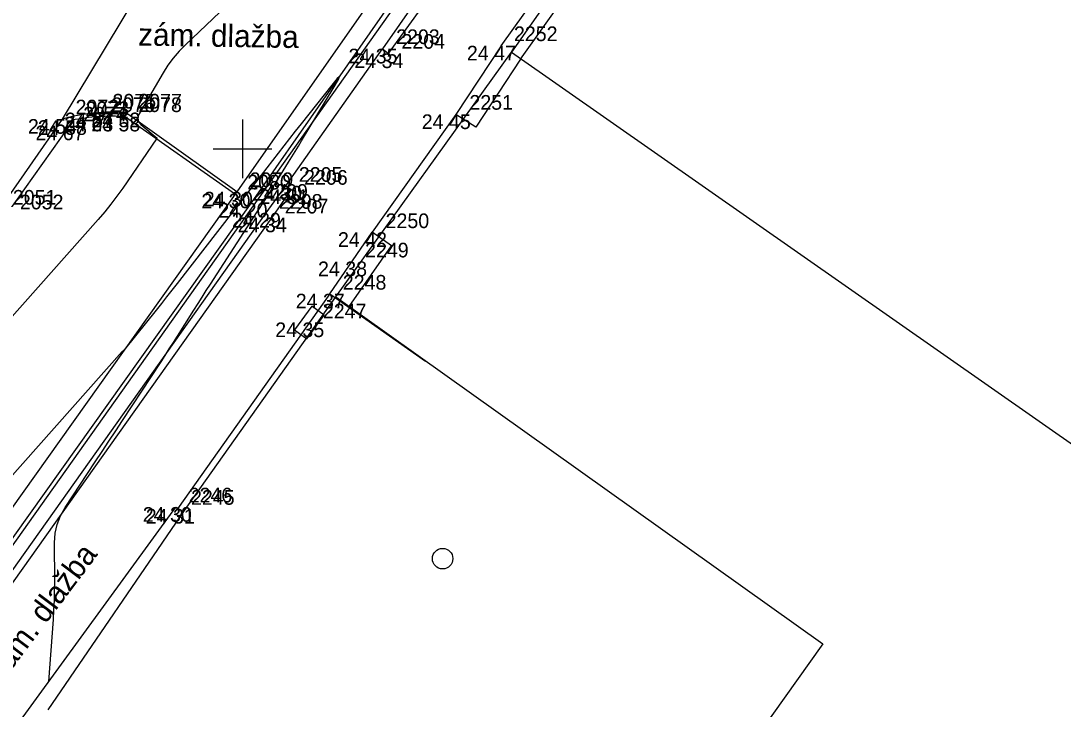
# Model space of a CAD drawing. Extents: x -702257 to -701487, y -1009871 to -1008841.
# Drawn here: x -701803.78 to -701786, y -1009459.56 to -1009447.81 of the extents above; entities that cross this region are included whole.
import ezdxf

# ---------------------------------------------------------------- set-up
doc = ezdxf.new("R2010")
doc.units = 0
for name, color, linetype in [('Ex_Minor Contours', 7, 'Continuous'), ('Z_body', 7, 'Continuous'), ('Z_body_cisla', 7, 'Continuous'), ('Z_body_vysky_redukovane', 7, 'Continuous'), ('Z_budova', 7, 'Continuous'), ('Z_hektometricka_sit', 7, 'Continuous'), ('Z_katastr_hranice', 7, 'Continuous'), ('Z_katastr_vnitrni_kresba', 7, 'Continuous'), ('Z_katastr_znacky_budov', 7, 'Continuous'), ('Z_komunikace', 7, 'Continuous'), ('Z_obruba', 7, 'Continuous'), ('Z_pilire', 7, 'Continuous'), ('Z_ploty', 7, 'Continuous'), ('Z_popisy', 7, 'Continuous'), ('Z_vstupy', 7, 'Continuous'), ('Z_zlabek', 7, 'Continuous')]:
    doc.layers.add(name, color=color, linetype=linetype)

# ---------------------------------------------------------------- blocks, each defined once
blk = doc.blocks.new('POINT_DISPLAY')
blk.add_line((0, 0), (0, 0))
blk = doc.blocks.new('Z666')
for p, q in [((-0.25, 0.13), (-0.25, -0.13)), ((0.25, 0.13), (-0.25, 0.13)), ((0.25, -0.13), (0.25, 0.13)), ((-0.25, -0.13), (0.25, -0.13))]:
    blk.add_line(p, q)

msp = doc.modelspace()

# ---------------------------------------------------------------- linework, layer by layer
at = {"layer": 'Ex_Minor Contours'}
for points in [[(-701799.684, -1009446.988), (-701800.976, -1009448.223), (-701801.084, -1009448.333), (-701801.183, -1009448.45), (-701801.274, -1009448.573), (-701801.357, -1009448.703), (-701801.766, -1009449.398), (-701801.787, -1009449.449), (-701801.789, -1009449.496), (-701801.771, -1009449.54), (-701801.735, -1009449.581), (-701801.46, -1009449.813), (-701801.459, -1009449.816), (-701801.46, -1009449.818), (-701801.467, -1009449.823), (-701801.471, -1009449.827), (-701802.045, -1009450.668), (-701802.143, -1009450.807), (-701802.246, -1009450.943), (-701802.353, -1009451.075), (-701802.464, -1009451.204), (-701804.025, -1009452.96)], [(-701803.304, -1009459.083), (-701803.228, -1009458.027), (-701803.218, -1009457.863), (-701803.211, -1009457.7), (-701803.207, -1009457.536), (-701803.206, -1009457.373), (-701803.208, -1009456.718), (-701803.197, -1009456.557), (-701803.164, -1009456.404), (-701803.108, -1009456.257), (-701803.029, -1009456.117), (-701802.513, -1009455.335), (-701802.397, -1009455.159), (-701802.281, -1009454.983), (-701802.165, -1009454.807), (-701802.049, -1009454.631), (-701801.392, -1009453.632), (-701801.321, -1009453.522), (-701801.25, -1009453.412), (-701801.179, -1009453.302), (-701801.109, -1009453.191), (-701800.83, -1009452.748), (-701800.76, -1009452.637), (-701800.69, -1009452.527), (-701800.62, -1009452.417), (-701800.549, -1009452.307), (-701799.75, -1009451.074), (-701799.711, -1009451.014), (-701799.672, -1009450.955), (-701799.594, -1009450.835), (-701799.575, -1009450.805), (-701799.555, -1009450.775), (-701799.536, -1009450.745), (-701799.517, -1009450.714), (-701799.216, -1009450.226), (-701799.16, -1009450.135), (-701799.104, -1009450.043), (-701799.048, -1009449.951), (-701798.992, -1009449.859), (-701798.437, -1009448.939), (-701798.365, -1009448.813), (-701798.348, -1009448.766), (-701798.385, -1009448.799), (-701798.478, -1009448.911), (-701799.003, -1009449.571), (-701799.101, -1009449.696), (-701799.199, -1009449.821), (-701799.297, -1009449.946), (-701799.394, -1009450.071), (-701799.781, -1009450.574), (-701799.878, -1009450.699), (-701799.975, -1009450.825), (-701800.072, -1009450.95), (-701800.17, -1009451.076), (-701801.118, -1009452.297), (-701801.207, -1009452.411), (-701801.297, -1009452.525), (-701801.386, -1009452.638), (-701801.477, -1009452.751), (-701802.015, -1009453.42), (-701802.017, -1009453.423), (-701802.02, -1009453.426), (-701802.023, -1009453.429), (-701802.027, -1009453.432), (-701802.04, -1009453.442), (-701802.046, -1009453.447), (-701802.052, -1009453.453), (-701805.185, -1009456.976)]]:
    msp.add_lwpolyline(points, dxfattribs=at)
at = {"layer": 'Z_budova'}
for p, q in [((-701798.51, -1009452.47), (-701801.11, -1009456.14)), ((-701798.51, -1009452.47), (-701796.88, -1009453.62)), ((-701805.9, -1009462.65), (-701801.14, -1009456.11)), ((-701801.14, -1009456.11), (-701801.11, -1009456.14))]:
    msp.add_line(p, q, dxfattribs=at)
at = {"layer": 'Z_hektometricka_sit'}
for p, q in [((-701800, -1009449.5), (-701800, -1009450.5)), ((-701800, -1009449.5), (-701800, -1009450.5)), ((-701800.5, -1009450), (-701799.5, -1009450)), ((-701800.5, -1009450), (-701799.5, -1009450))]:
    msp.add_line(p, q, dxfattribs=at)
at = {"layer": 'Z_katastr_hranice'}
for p, q in [((-701769.49, -1009408.19), (-701878.35, -1009561.73)), ((-701790.63, -1009441.47), (-701795.41, -1009448.35)), ((-701798.41, -1009452.52), (-701795.41, -1009448.35)), ((-701795.41, -1009448.35), (-701781.71, -1009457.93)), ((-701800.99, -1009456.17), (-701798.41, -1009452.52)), ((-701803.32, -1009459.57), (-701800.99, -1009456.17))]:
    msp.add_line(p, q, dxfattribs=at)
at = {"layer": 'Z_katastr_vnitrni_kresba'}
for p, q in [((-701798.41, -1009452.52), (-701790.1, -1009458.44)), ((-701790.1, -1009458.44), (-701793.59, -1009463.34))]:
    msp.add_line(p, q, dxfattribs=at)
at = {"layer": 'Z_katastr_znacky_budov'}
msp.add_circle((-701796.587, -1009456.989), 0.175, dxfattribs=at)
at = {"layer": 'Z_komunikace'}
for p, q in [((-701801.75, -1009447.29), (-701803.08, -1009449.49)), ((-701803.08, -1009449.49), (-701804.15, -1009451.02))]:
    msp.add_line(p, q, dxfattribs=at)
at = {"layer": 'Z_obruba'}
for p, q in [((-701797.03, -1009447.46), (-701797.61, -1009448.29)), ((-701797.51, -1009448.37), (-701796.91, -1009447.54)), ((-701797.61, -1009448.29), (-701797.51, -1009448.37)), ((-701802.95, -1009449.6), (-701802.91, -1009449.51)), ((-701800.1, -1009450.73), (-701802, -1009449.38)), ((-701802, -1009449.45), (-701800.14, -1009450.76)), ((-701804.02, -1009451.11), (-701802.95, -1009449.6)), ((-701800.1, -1009450.73), (-701800.14, -1009450.76)), ((-701799.6, -1009451.09), (-701799.26, -1009450.63)), ((-701799.17, -1009450.69), (-701799.5, -1009451.17)), ((-701799.26, -1009450.63), (-701799.17, -1009450.69)), ((-701805.37, -1009459.22), (-701799.6, -1009451.09)), ((-701799.5, -1009451.17), (-701805.27, -1009459.29))]:
    msp.add_line(p, q, dxfattribs=at)
for centre, major_axis, ratio, start_param, end_param in [((-701802.398, -1009451.111), (-2.327, -0.284), 0.737452, 4.451436, 4.918789), ((-701802.395, -1009450.384), (-1.804, -0.119), 0.517813, 4.45742, 4.967358)]:
    msp.add_ellipse(centre, major_axis=major_axis, ratio=ratio, start_param=start_param, end_param=end_param, dxfattribs=at)
at = {"layer": 'Z_ploty'}
for p, q in [((-701795.59, -1009448.24), (-701791.51, -1009442.55)), ((-701795.26, -1009448.47), (-701791.18, -1009442.75)), ((-701795.59, -1009448.24), (-701796.36, -1009449.41)), ((-701795.26, -1009448.47), (-701796.02, -1009449.63)), ((-701796.02, -1009449.63), (-701796.36, -1009449.41)), ((-701798.51, -1009452.47), (-701797.79, -1009451.42)), ((-701797.46, -1009451.65), (-701797.79, -1009451.42)), ((-701798.18, -1009452.69), (-701797.46, -1009451.65))]:
    msp.add_line(p, q, dxfattribs=at)
at = {"layer": 'Z_vstupy'}
msp.add_line((-701796.36, -1009449.41), (-701797.79, -1009451.42), dxfattribs=at)
at = {"layer": 'Z_zlabek'}
for p, q in [((-701799.85, -1009450.92), (-701797.27, -1009447.22)), ((-701797.77, -1009447.4), (-701800.1, -1009450.73)), ((-701799.26, -1009450.63), (-701797.61, -1009448.29)), ((-701800.1, -1009450.73), (-701805.86, -1009458.82)), ((-701805.6, -1009458.99), (-701799.85, -1009450.92))]:
    msp.add_line(p, q, dxfattribs=at)

# ---------------------------------------------------------------- block references
at = {"layer": 'Z_body'}
for p in [(-701797.61, -1009448.29), (-701795.59, -1009448.24), (-701797.51, -1009448.37), (-701803.08, -1009449.49), (-701802.91, -1009449.51), (-701802.46, -1009449.45), (-701802.45, -1009449.38), (-701802, -1009449.38), (-701802, -1009449.45), (-701796.36, -1009449.41), (-701802.95, -1009449.6), (-701800.14, -1009450.76), (-701800.1, -1009450.73), (-701799.26, -1009450.63), (-701799.17, -1009450.69), (-701799.85, -1009450.92), (-701799.6, -1009451.09), (-701799.5, -1009451.17), (-701797.79, -1009451.42), (-701798.13, -1009451.92), (-701798.51, -1009452.47), (-701798.86, -1009452.96), (-701801.14, -1009456.11), (-701801.11, -1009456.14)]:
    msp.add_blockref('POINT_DISPLAY', p, dxfattribs=at)
at = {"layer": 'Z_pilire', "rotation": 54}
msp.add_blockref('Z666', (-701798.86, -1009452.96), dxfattribs=at)

# ---------------------------------------------------------------- texts
at = {"layer": 'Z_body_cisla'}
for s, p in [('2252', (-701795.37, -1009448.16)), ('2203', (-701797.38, -1009448.21)), ('2204', (-701797.29, -1009448.29)), ('2072', (-701802.85, -1009449.41)), ('2073', (-701802.68, -1009449.44)), ('2076', (-701802.24, -1009449.37)), ('2075', (-701802.22, -1009449.31)), ('2077', (-701801.78, -1009449.31)), ('2078', (-701801.78, -1009449.37)), ('2251', (-701796.13, -1009449.33)), ('2074', (-701802.72, -1009449.53)), ('2080', (-701799.92, -1009450.69)), ('2079', (-701799.88, -1009450.65)), ('2205', (-701799.04, -1009450.56)), ('2206', (-701798.95, -1009450.61)), ('2209', (-701799.63, -1009450.85)), ('2051', (-701803.92, -1009450.95)), ('2052', (-701803.8, -1009451.03)), ('2208', (-701799.38, -1009451.02)), ('2207', (-701799.28, -1009451.1)), ('2250', (-701797.56, -1009451.35)), ('2249', (-701797.91, -1009451.85)), ('2248', (-701798.29, -1009452.4)), ('2247', (-701798.63, -1009452.89)), ('2246', (-701800.92, -1009456.03)), ('2245', (-701800.88, -1009456.07))]:
    msp.add_text(s, height=0.25, dxfattribs=at).set_placement(p)
at = {"layer": 'Z_body_vysky_redukovane'}
for s, p in [('24 35', (-701798.193, -1009448.54)), ('24 47', (-701796.173, -1009448.49)), ('24 34', (-701798.093, -1009448.62)), ('24 54', (-701803.663, -1009449.74)), ('24 58', (-701803.493, -1009449.76)), ('24 63', (-701803.043, -1009449.7)), ('24 57', (-701803.033, -1009449.63)), ('24 52', (-701802.583, -1009449.63)), ('24 58', (-701802.583, -1009449.7)), ('24 45', (-701796.943, -1009449.66)), ('24 67', (-701803.533, -1009449.85)), ('24 30', (-701800.703, -1009451.01)), ('24 30', (-701800.662, -1009450.98)), ('24 30', (-701799.823, -1009450.88)), ('24 31', (-701799.712, -1009450.94)), ('24 20', (-701800.412, -1009451.17)), ('24 29', (-701800.183, -1009451.34)), ('24 34', (-701800.083, -1009451.42)), ('24 42', (-701798.373, -1009451.67)), ('24 38', (-701798.713, -1009452.17)), ('24 37', (-701799.093, -1009452.72)), ('24 35', (-701799.443, -1009453.21)), ('24 30', (-701801.703, -1009456.36)), ('24 31', (-701801.652, -1009456.39))]:
    msp.add_text(s, height=0.25, dxfattribs=at).set_placement(p)
at = {"layer": 'Z_popisy'}
for rotation, p in [(359.1, (-701801.785, -1009448.235)), (53.1, (-701804.107, -1009459.107))]:
    msp.add_text('zám. dlažba', height=0.38, rotation=rotation, dxfattribs=at).set_placement(p)

doc.saveas('drawing.dxf')
